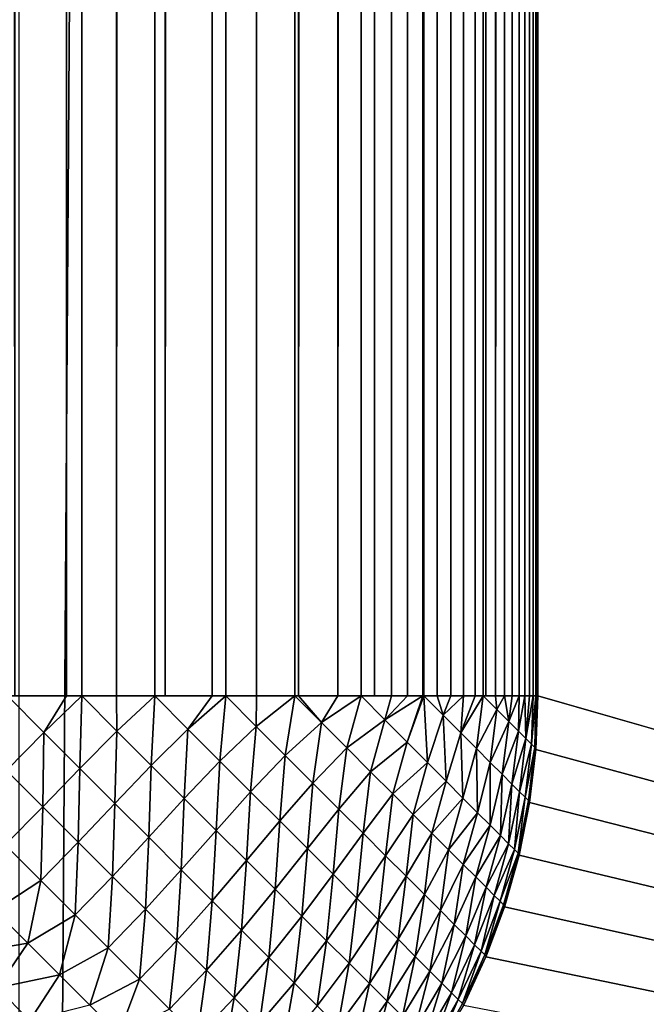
# Model space of a CAD drawing. Extents: x -302 to 302, y -900 to 900.
# Tile 347 of 656: x 243.75 to 245.87, y -877.74 to -874.42. Entities that reach past the tile are written whole.
import ezdxf

# ---------------------------------------------------------------- set-up
doc = ezdxf.new("R2010")
doc.units = 0
doc.header["$LTSCALE"] = 81.481481
for name, color, linetype in [('117', 7, 'CONTINUOUS'), ('183', 7, 'CONTINUOUS'), ('277', 7, 'CONTINUOUS'), ('295', 7, 'CONTINUOUS'), ('301', 7, 'CONTINUOUS'), ('308', 7, 'CONTINUOUS')]:
    doc.layers.add(name, color=color, linetype=linetype)

msp = doc.modelspace()

# ---------------------------------------------------------------- linework, layer by layer
at = {"layer": '117', "color": 7, "linetype": 'CONTINUOUS'}
for points in [[(257, 880), (257, -880), (245.5, 876.7), (257, 880)], [(245.5, 876.7), (257, -880), (245.5, -876.7), (245.5, 876.7)], [(245.5, -876.7), (257, -880), (245.4929, -876.8805), (245.5, -876.7)], [(245.4929, -876.8805), (257, -880), (245.4717, -877.0598), (245.4929, -876.8805)], [(245.4717, -877.0598), (257, -880), (245.4365, -877.2369), (245.4717, -877.0598)], [(245.4365, -877.2369), (257, -880), (245.3874, -877.4107), (245.4365, -877.2369)], [(245.3874, -877.4107), (257, -880), (245.3249, -877.5802), (245.3874, -877.4107)], [(245.3249, -877.5802), (257, -880), (245.2493, -877.7442), (245.3249, -877.5802)]]:
    msp.add_3dface(points, dxfattribs=at)
at = {"layer": '183', "color": 7, "linetype": 'CONTINUOUS'}
for points in [[(243.75, -900, 1.9), (249.75, -900, 1.9), (249.75, 0, 1.9), (243.75, -900, 1.9)], [(243.75, 0, 1.9), (243.75, -900, 1.9), (249.75, 0, 1.9), (243.75, 0, 1.9)]]:
    msp.add_3dface(points, dxfattribs=at)
at = {"layer": '277', "color": 7, "linetype": 'CONTINUOUS'}
for points in [[(245.5, 876.7), (245.5, -876.7), (245.5, 876.7, -22.7), (245.5, 876.7)], [(245.5, 876.7, -22.7), (245.5, -876.7), (245.5, 0, -22.7), (245.5, 876.7, -22.7)], [(245.5, 0, -22.7), (245.5, -876.7), (245.5, -876.7, -22.7), (245.5, 0, -22.7)]]:
    msp.add_3dface(points, dxfattribs=at)
at = {"layer": '295', "color": 7, "linetype": 'CONTINUOUS'}
for points in [[(245.5, -876.7), (245.4929, -876.8805), (245.5, -876.7, -22.7), (245.5, -876.7)], [(245.5, -876.7, -22.7), (245.4929, -876.8805), (245.4932, -876.8772, -22.7), (245.5, -876.7, -22.7)], [(245.4929, -876.8805), (245.4717, -877.0598), (245.4929, -876.8805, -22.7), (245.4929, -876.8805)], [(245.4929, -876.8805, -22.7), (245.4717, -877.0598), (245.4722, -877.0568, -22.7), (245.4929, -876.8805, -22.7)], [(245.4932, -876.8772, -22.7), (245.4929, -876.8805), (245.4929, -876.8805, -22.7), (245.4932, -876.8772, -22.7)], [(245.4717, -877.0598), (245.4365, -877.2369), (245.4717, -877.0598, -22.7), (245.4717, -877.0598)], [(245.4717, -877.0598, -22.7), (245.4365, -877.2369), (245.4371, -877.2341, -22.7), (245.4717, -877.0598, -22.7)], [(245.4722, -877.0568, -22.7), (245.4717, -877.0598), (245.4717, -877.0598, -22.7), (245.4722, -877.0568, -22.7)], [(245.4365, -877.2369), (245.3874, -877.4107), (245.4365, -877.2369, -22.7), (245.4365, -877.2369)], [(245.4365, -877.2369, -22.7), (245.3874, -877.4107), (245.3883, -877.4082, -22.7), (245.4365, -877.2369, -22.7)], [(245.4371, -877.2341, -22.7), (245.4365, -877.2369), (245.4365, -877.2369, -22.7), (245.4371, -877.2341, -22.7)], [(245.3874, -877.4107), (245.3249, -877.5802), (245.3874, -877.4107, -22.7), (245.3874, -877.4107)], [(245.3874, -877.4107, -22.7), (245.3249, -877.5802), (245.3259, -877.5778, -22.7), (245.3874, -877.4107, -22.7)], [(245.3883, -877.4082, -22.7), (245.3874, -877.4107), (245.3874, -877.4107, -22.7), (245.3883, -877.4082, -22.7)], [(245.3249, -877.5802), (245.2493, -877.7442), (245.3249, -877.5802, -22.7), (245.3249, -877.5802)], [(245.3249, -877.5802, -22.7), (245.2493, -877.7442), (245.2504, -877.7421, -22.7), (245.3249, -877.5802, -22.7)], [(245.3259, -877.5778, -22.7), (245.3249, -877.5802), (245.3249, -877.5802, -22.7), (245.3259, -877.5778, -22.7)]]:
    msp.add_3dface(points, dxfattribs=at)
at = {"layer": '301', "color": 7, "linetype": 'CONTINUOUS'}
for points in [[(243.7369, -876.7, -24.9365), (243.2, 0, -25), (243.9107, 876.7, -24.8874), (243.7369, -876.7, -24.9365)], [(243.9107, -876.7, -24.8874), (243.7369, -876.7, -24.9365), (243.9107, 876.7, -24.8874), (243.9107, -876.7, -24.8874)], [(243.9626, -876.7, -24.8699), (243.9107, -876.7, -24.8874), (243.9581, 876.7, -24.8715), (243.9626, -876.7, -24.8699)], [(243.9107, -876.7, -24.8874), (243.9107, 876.7, -24.8874), (243.9581, 876.7, -24.8715), (243.9107, -876.7, -24.8874)], [(243.9626, -876.7, -24.8699), (243.9581, 876.7, -24.8715), (244.0802, 876.7, -24.8249), (243.9626, -876.7, -24.8699)], [(244.0802, -876.7, -24.8249), (243.9626, -876.7, -24.8699), (244.0802, 876.7, -24.8249), (244.0802, -876.7, -24.8249)], [(244.2086, -876.7, -24.7671), (244.0802, -876.7, -24.8249), (244.2042, 876.7, -24.7692), (244.2086, -876.7, -24.7671)], [(244.0802, -876.7, -24.8249), (244.0802, 876.7, -24.8249), (244.2042, 876.7, -24.7692), (244.0802, -876.7, -24.8249)], [(244.2086, -876.7, -24.7671), (244.2042, 876.7, -24.7692), (244.2442, 876.7, -24.7493), (244.2086, -876.7, -24.7671)], [(244.2442, -876.7, -24.7493), (244.2086, -876.7, -24.7671), (244.2442, 876.7, -24.7493), (244.2442, -876.7, -24.7493)], [(244.4017, -876.7, -24.6611), (244.2442, -876.7, -24.7493), (244.4017, 876.7, -24.6611), (244.4017, -876.7, -24.6611)], [(244.2442, -876.7, -24.7493), (244.2442, 876.7, -24.7493), (244.4017, 876.7, -24.6611), (244.2442, -876.7, -24.7493)], [(244.4485, -876.7, -24.6316), (244.4017, -876.7, -24.6611), (244.4443, 876.7, -24.6344), (244.4485, -876.7, -24.6316)], [(244.4017, -876.7, -24.6611), (244.4017, 876.7, -24.6611), (244.4443, 876.7, -24.6344), (244.4017, -876.7, -24.6611)], [(244.4485, -876.7, -24.6316), (244.4443, 876.7, -24.6344), (244.5519, 876.7, -24.5607), (244.4485, -876.7, -24.6316)], [(244.5519, -876.7, -24.5607), (244.4485, -876.7, -24.6316), (244.5519, 876.7, -24.5607), (244.5519, -876.7, -24.5607)], [(244.6803, -876.7, -24.4603), (244.5519, -876.7, -24.5607), (244.6763, 876.7, -24.4637), (244.6803, -876.7, -24.4603)], [(244.5519, -876.7, -24.5607), (244.5519, 876.7, -24.5607), (244.6763, 876.7, -24.4637), (244.5519, -876.7, -24.5607)], [(244.6803, -876.7, -24.4603), (244.6763, 876.7, -24.4637), (244.6937, 876.7, -24.4489), (244.6803, -876.7, -24.4603)], [(244.6937, -876.7, -24.4489), (244.6803, -876.7, -24.4603), (244.6937, 876.7, -24.4489), (244.6937, -876.7, -24.4489)], [(244.8263, -876.7, -24.3263), (244.6937, -876.7, -24.4489), (244.8263, 876.7, -24.3263), (244.8263, -876.7, -24.3263)], [(244.6937, -876.7, -24.4489), (244.6937, 876.7, -24.4489), (244.8263, 876.7, -24.3263), (244.6937, -876.7, -24.4489)], [(244.9039, -876.7, -24.245), (244.8263, -876.7, -24.3263), (244.9, 876.7, -24.2492), (244.9039, -876.7, -24.245)], [(244.8263, -876.7, -24.3263), (244.8263, 876.7, -24.3263), (244.9, 876.7, -24.2492), (244.8263, -876.7, -24.3263)], [(244.9039, -876.7, -24.245), (244.9, 876.7, -24.2492), (244.9489, 876.7, -24.1937), (244.9039, -876.7, -24.245)], [(244.9489, -876.7, -24.1937), (244.9039, -876.7, -24.245), (244.9489, 876.7, -24.1937), (244.9489, -876.7, -24.1937)], [(245.0062, -876.7, -24.1239), (244.9489, -876.7, -24.1937), (245.0062, 876.7, -24.1239), (245.0062, -876.7, -24.1239)], [(244.9489, -876.7, -24.1937), (244.9489, 876.7, -24.1937), (245.0062, 876.7, -24.1239), (244.9489, -876.7, -24.1937)], [(245.0607, -876.7, -24.0519), (245.0062, -876.7, -24.1239), (245.0607, 876.7, -24.0519), (245.0607, -876.7, -24.0519)], [(245.0062, -876.7, -24.1239), (245.0062, 876.7, -24.1239), (245.0607, 876.7, -24.0519), (245.0062, -876.7, -24.1239)], [(245.1124, -876.7, -23.9778), (245.0607, -876.7, -24.0519), (245.1124, 876.7, -23.9778), (245.1124, -876.7, -23.9778)], [(245.0607, -876.7, -24.0519), (245.0607, 876.7, -24.0519), (245.1124, 876.7, -23.9778), (245.0607, -876.7, -24.0519)], [(245.1155, -876.7, -23.9732), (245.1124, -876.7, -23.9778), (245.1611, 876.7, -23.9017), (245.1155, -876.7, -23.9732)], [(245.1124, -876.7, -23.9778), (245.1124, 876.7, -23.9778), (245.1611, 876.7, -23.9017), (245.1124, -876.7, -23.9778)], [(245.1611, -876.7, -23.9017), (245.1155, -876.7, -23.9732), (245.1611, 876.7, -23.9017), (245.1611, -876.7, -23.9017)], [(245.2067, -876.7, -23.8238), (245.1611, -876.7, -23.9017), (245.2067, 876.7, -23.8238), (245.2067, -876.7, -23.8238)], [(245.1611, -876.7, -23.9017), (245.1611, 876.7, -23.9017), (245.2067, 876.7, -23.8238), (245.1611, -876.7, -23.9017)], [(245.2493, -876.7, -23.7442), (245.2067, -876.7, -23.8238), (245.2493, 876.7, -23.7442), (245.2493, -876.7, -23.7442)], [(245.2067, -876.7, -23.8238), (245.2067, 876.7, -23.8238), (245.2493, 876.7, -23.7442), (245.2067, -876.7, -23.8238)], [(245.2887, -876.7, -23.6629), (245.2493, -876.7, -23.7442), (245.2887, 876.7, -23.6629), (245.2887, -876.7, -23.6629)], [(245.2493, -876.7, -23.7442), (245.2493, 876.7, -23.7442), (245.2887, 876.7, -23.6629), (245.2493, -876.7, -23.7442)], [(245.3162, -876.7, -23.6009), (245.2887, -876.7, -23.6629), (245.3128, 876.7, -23.609), (245.3162, -876.7, -23.6009)], [(245.2887, -876.7, -23.6629), (245.2887, 876.7, -23.6629), (245.3128, 876.7, -23.609), (245.2887, -876.7, -23.6629)], [(245.3162, -876.7, -23.6009), (245.3128, 876.7, -23.609), (245.3249, 876.7, -23.5802), (245.3162, -876.7, -23.6009)], [(245.3249, -876.7, -23.5802), (245.3162, -876.7, -23.6009), (245.3249, 876.7, -23.5802), (245.3249, -876.7, -23.5802)], [(245.3578, -876.7, -23.4961), (245.3249, -876.7, -23.5802), (245.3578, 876.7, -23.4961), (245.3578, -876.7, -23.4961)], [(245.3249, -876.7, -23.5802), (245.3249, 876.7, -23.5802), (245.3578, 876.7, -23.4961), (245.3249, -876.7, -23.5802)], [(245.3874, -876.7, -23.4107), (245.3578, -876.7, -23.4961), (245.3874, 876.7, -23.4107), (245.3874, -876.7, -23.4107)], [(245.3578, -876.7, -23.4961), (245.3578, 876.7, -23.4961), (245.3874, 876.7, -23.4107), (245.3578, -876.7, -23.4961)], [(245.4136, -876.7, -23.3243), (245.3874, -876.7, -23.4107), (245.4136, 876.7, -23.3243), (245.4136, -876.7, -23.3243)], [(245.3874, -876.7, -23.4107), (245.3874, 876.7, -23.4107), (245.4136, 876.7, -23.3243), (245.3874, -876.7, -23.4107)], [(245.4136, -876.7, -23.3243), (245.4136, 876.7, -23.3243), (245.5, 0, -22.7), (245.4136, -876.7, -23.3243)], [(245.4365, -876.7, -23.2369), (245.4136, -876.7, -23.3243), (245.5, 0, -22.7), (245.4365, -876.7, -23.2369)], [(245.4558, -876.7, -23.1487), (245.4365, -876.7, -23.2369), (245.5, 0, -22.7), (245.4558, -876.7, -23.1487)], [(245.4717, -876.7, -23.0598), (245.4558, -876.7, -23.1487), (245.5, 0, -22.7), (245.4717, -876.7, -23.0598)], [(245.4841, -876.7, -22.9703), (245.4717, -876.7, -23.0598), (245.5, 0, -22.7), (245.4841, -876.7, -22.9703)], [(245.4929, -876.7, -22.8805), (245.4841, -876.7, -22.9703), (245.5, 0, -22.7), (245.4929, -876.7, -22.8805)], [(245.4982, -876.7, -22.7903), (245.4929, -876.7, -22.8805), (245.5, 0, -22.7), (245.4982, -876.7, -22.7903)], [(245.5, 0, -22.7), (245.5, -876.7, -22.7), (245.4982, -876.7, -22.7903), (245.5, 0, -22.7)]]:
    msp.add_3dface(points, dxfattribs=at)
at = {"layer": '308', "color": 7, "linetype": 'CONTINUOUS'}
for points in [[(243.7117, -876.7, -24.9424), (243.8351, -876.8235, -24.9071), (243.7089, -876.9512, -24.9289), (243.7117, -876.7, -24.9424)], [(243.7369, -876.7, -24.9365), (243.9107, -876.7, -24.8874), (243.7117, -876.7, -24.9424), (243.7369, -876.7, -24.9365)], [(243.7117, -876.7, -24.9424), (243.9107, -876.7, -24.8874), (243.8351, -876.8235, -24.9071), (243.7117, -876.7, -24.9424)], [(243.9107, -876.7, -24.8874), (243.9626, -876.7, -24.8699), (243.8351, -876.8235, -24.9071), (243.9107, -876.7, -24.8874)], [(243.8351, -876.8235, -24.9071), (243.9626, -876.7, -24.8699), (243.9561, -876.9445, -24.8584), (243.8351, -876.8235, -24.9071)], [(243.9626, -876.7, -24.8699), (244.0812, -876.8189, -24.8212), (243.9561, -876.9445, -24.8584), (243.9626, -876.7, -24.8699)], [(243.9626, -876.7, -24.8699), (244.0802, -876.7, -24.8249), (244.0812, -876.8189, -24.8212), (243.9626, -876.7, -24.8699)], [(244.0802, -876.7, -24.8249), (244.2086, -876.7, -24.7671), (244.0812, -876.8189, -24.8212), (244.0802, -876.7, -24.8249)], [(244.0812, -876.8189, -24.8212), (244.2086, -876.7, -24.7671), (244.1966, -876.9343, -24.7596), (244.0812, -876.8189, -24.8212)], [(244.2086, -876.7, -24.7671), (244.3202, -876.8119, -24.7056), (244.1966, -876.9343, -24.7596), (244.2086, -876.7, -24.7671)], [(244.2442, -876.7, -24.7493), (244.4017, -876.7, -24.6611), (244.2086, -876.7, -24.7671), (244.2442, -876.7, -24.7493)], [(244.2086, -876.7, -24.7671), (244.4017, -876.7, -24.6611), (244.3202, -876.8119, -24.7056), (244.2086, -876.7, -24.7671)], [(244.4017, -876.7, -24.6611), (244.4485, -876.7, -24.6316), (244.3202, -876.8119, -24.7056), (244.4017, -876.7, -24.6611)], [(244.3202, -876.8119, -24.7056), (244.4485, -876.7, -24.6316), (244.428, -876.9197, -24.6323), (244.3202, -876.8119, -24.7056)], [(244.4485, -876.7, -24.6316), (244.5508, -876.8027, -24.5587), (244.428, -876.9197, -24.6323), (244.4485, -876.7, -24.6316)], [(244.4485, -876.7, -24.6316), (244.5519, -876.7, -24.5607), (244.5508, -876.8027, -24.5587), (244.4485, -876.7, -24.6316)], [(244.5519, -876.7, -24.5607), (244.6803, -876.7, -24.4603), (244.5508, -876.8027, -24.5587), (244.5519, -876.7, -24.5607)], [(244.5508, -876.8027, -24.5587), (244.6803, -876.7, -24.4603), (244.6486, -876.9006, -24.4752), (244.5508, -876.8027, -24.5587)], [(244.6803, -876.7, -24.4603), (244.7703, -876.7902, -24.3781), (244.6486, -876.9006, -24.4752), (244.6803, -876.7, -24.4603)], [(244.6803, -876.7, -24.4603), (244.6937, -876.7, -24.4489), (244.7703, -876.7902, -24.3781), (244.6803, -876.7, -24.4603)], [(244.6937, -876.7, -24.4489), (244.8263, -876.7, -24.3263), (244.7703, -876.7902, -24.3781), (244.6937, -876.7, -24.4489)], [(244.8263, -876.7, -24.3263), (244.9039, -876.7, -24.245), (244.7703, -876.7902, -24.3781), (244.8263, -876.7, -24.3263)], [(244.7703, -876.7902, -24.3781), (244.9039, -876.7, -24.245), (244.8556, -876.8755, -24.2869), (244.7703, -876.7902, -24.3781)], [(244.9039, -876.7, -24.245), (244.9842, -876.7812, -24.1491), (244.8556, -876.8755, -24.2869), (244.9039, -876.7, -24.245)], [(244.9489, -876.7, -24.1937), (245.0062, -876.7, -24.1239), (244.9039, -876.7, -24.245), (244.9489, -876.7, -24.1937)], [(244.9039, -876.7, -24.245), (245.0062, -876.7, -24.1239), (244.9842, -876.7812, -24.1491), (244.9039, -876.7, -24.245)], [(245.0607, -876.7, -24.0519), (245.1124, -876.7, -23.9778), (244.9842, -876.7812, -24.1491), (245.0607, -876.7, -24.0519)], [(244.9842, -876.7812, -24.1491), (245.1124, -876.7, -23.9778), (245.059, -876.856, -24.0452), (244.9842, -876.7812, -24.1491)], [(245.0062, -876.7, -24.1239), (245.0607, -876.7, -24.0519), (244.9842, -876.7812, -24.1491), (245.0062, -876.7, -24.1239)], [(245.1124, -876.7, -23.9778), (245.1155, -876.7, -23.9732), (245.059, -876.856, -24.0452), (245.1124, -876.7, -23.9778)], [(245.059, -876.856, -24.0452), (245.1155, -876.7, -23.9732), (245.1281, -876.925, -23.9337), (245.059, -876.856, -24.0452)], [(245.1155, -876.7, -23.9732), (245.1611, -876.7, -23.9017), (245.1806, -876.7652, -23.8675), (245.1155, -876.7, -23.9732)], [(245.1155, -876.7, -23.9732), (245.1806, -876.7652, -23.8675), (245.1281, -876.925, -23.9337), (245.1155, -876.7, -23.9732)], [(245.1611, -876.7, -23.9017), (245.2067, -876.7, -23.8238), (245.1806, -876.7652, -23.8675), (245.1611, -876.7, -23.9017)], [(245.2067, -876.7, -23.8238), (245.2493, -876.7, -23.7442), (245.1806, -876.7652, -23.8675), (245.2067, -876.7, -23.8238)], [(245.1806, -876.7652, -23.8675), (245.2493, -876.7, -23.7442), (245.2399, -876.8245, -23.7551), (245.1806, -876.7652, -23.8675)], [(245.2887, -876.7, -23.6629), (245.3162, -876.7, -23.6009), (245.2399, -876.8245, -23.7551), (245.2887, -876.7, -23.6629)], [(245.2399, -876.8245, -23.7551), (245.3162, -876.7, -23.6009), (245.2931, -876.8777, -23.6367), (245.2399, -876.8245, -23.7551)], [(245.2493, -876.7, -23.7442), (245.2887, -876.7, -23.6629), (245.2399, -876.8245, -23.7551), (245.2493, -876.7, -23.7442)], [(245.3162, -876.7, -23.6009), (245.3623, -876.7464, -23.4824), (245.2931, -876.8777, -23.6367), (245.3162, -876.7, -23.6009)], [(245.3249, -876.7, -23.5802), (245.3578, -876.7, -23.4961), (245.3162, -876.7, -23.6009), (245.3249, -876.7, -23.5802)], [(245.3162, -876.7, -23.6009), (245.3578, -876.7, -23.4961), (245.3623, -876.7464, -23.4824), (245.3162, -876.7, -23.6009)], [(245.3578, -876.7, -23.4961), (245.3874, -876.7, -23.4107), (245.3623, -876.7464, -23.4824), (245.3578, -876.7, -23.4961)], [(245.3623, -876.7464, -23.4824), (245.3874, -876.7, -23.4107), (245.4018, -876.7859, -23.3593), (245.3623, -876.7464, -23.4824)], [(245.3874, -876.7, -23.4107), (245.4136, -876.7, -23.3243), (245.4018, -876.7859, -23.3593), (245.3874, -876.7, -23.4107)], [(245.4136, -876.7, -23.3243), (245.4365, -876.7, -23.2369), (245.4018, -876.7859, -23.3593), (245.4136, -876.7, -23.3243)], [(245.4018, -876.7859, -23.3593), (245.4365, -876.7, -23.2369), (245.4344, -876.8185, -23.2322), (245.4018, -876.7859, -23.3593)], [(245.4365, -876.7, -23.2369), (245.4558, -876.7, -23.1487), (245.4344, -876.8185, -23.2322), (245.4365, -876.7, -23.2369)], [(245.4344, -876.8185, -23.2322), (245.4558, -876.7, -23.1487), (245.46, -876.8441, -23.102), (245.4344, -876.8185, -23.2322)], [(245.4558, -876.7, -23.1487), (245.4717, -876.7, -23.0598), (245.46, -876.8441, -23.102), (245.4558, -876.7, -23.1487)], [(245.4717, -876.7, -23.0598), (245.4841, -876.7, -22.9703), (245.46, -876.8441, -23.102), (245.4717, -876.7, -23.0598)], [(245.46, -876.8441, -23.102), (245.4841, -876.7, -22.9703), (245.4784, -876.8624, -22.9693), (245.46, -876.8441, -23.102)], [(245.4841, -876.7, -22.9703), (245.4929, -876.7, -22.8805), (245.4784, -876.8624, -22.9693), (245.4841, -876.7, -22.9703)], [(245.4784, -876.8624, -22.9693), (245.4929, -876.7, -22.8805), (245.4895, -876.8735, -22.8351), (245.4784, -876.8624, -22.9693)], [(245.5, -876.7, -22.7), (245.4932, -876.8772, -22.7), (245.4895, -876.8735, -22.8351), (245.5, -876.7, -22.7)], [(245.4982, -876.7, -22.7903), (245.5, -876.7, -22.7), (245.4895, -876.8735, -22.8351), (245.4982, -876.7, -22.7903)], [(245.4929, -876.7, -22.8805), (245.4982, -876.7, -22.7903), (245.4895, -876.8735, -22.8351), (245.4929, -876.7, -22.8805)], [(245.1281, -876.925, -23.9337), (245.1806, -876.7652, -23.8675), (245.1909, -876.9879, -23.8151), (245.1281, -876.925, -23.9337)], [(245.1806, -876.7652, -23.8675), (245.2399, -876.8245, -23.7551), (245.1909, -876.9879, -23.8151), (245.1806, -876.7652, -23.8675)], [(245.2931, -876.8777, -23.6367), (245.3623, -876.7464, -23.4824), (245.3398, -876.9244, -23.513), (245.2931, -876.8777, -23.6367)], [(245.3623, -876.7464, -23.4824), (245.4018, -876.7859, -23.3593), (245.3398, -876.9244, -23.513), (245.3623, -876.7464, -23.4824)], [(244.6486, -876.9006, -24.4752), (244.7703, -876.7902, -24.3781), (244.7417, -876.9937, -24.3813), (244.6486, -876.9006, -24.4752)], [(244.7703, -876.7902, -24.3781), (244.8556, -876.8755, -24.2869), (244.7417, -876.9937, -24.3813), (244.7703, -876.7902, -24.3781)], [(244.8556, -876.8755, -24.2869), (244.9842, -876.7812, -24.1491), (244.9359, -876.9558, -24.187), (244.8556, -876.8755, -24.2869)], [(244.9842, -876.7812, -24.1491), (245.059, -876.856, -24.0452), (244.9359, -876.9558, -24.187), (244.9842, -876.7812, -24.1491)], [(245.3398, -876.9244, -23.513), (245.4018, -876.7859, -23.3593), (245.3797, -876.9643, -23.3847), (245.3398, -876.9244, -23.513)], [(245.4018, -876.7859, -23.3593), (245.4344, -876.8185, -23.2322), (245.3797, -876.9643, -23.3847), (245.4018, -876.7859, -23.3593)], [(243.7089, -876.9512, -24.9289), (243.8351, -876.8235, -24.9071), (243.8313, -877.0736, -24.8799), (243.7089, -876.9512, -24.9289)], [(243.8351, -876.8235, -24.9071), (243.9561, -876.9445, -24.8584), (243.8313, -877.0736, -24.8799), (243.8351, -876.8235, -24.9071)], [(243.9561, -876.9445, -24.8584), (244.0812, -876.8189, -24.8212), (244.0741, -877.0625, -24.7963), (243.9561, -876.9445, -24.8584)], [(244.0812, -876.8189, -24.8212), (244.1966, -876.9343, -24.7596), (244.0741, -877.0625, -24.7963), (244.0812, -876.8189, -24.8212)], [(244.1966, -876.9343, -24.7596), (244.3202, -876.8119, -24.7056), (244.3083, -877.046, -24.6854), (244.1966, -876.9343, -24.7596)], [(244.3202, -876.8119, -24.7056), (244.428, -876.9197, -24.6323), (244.3083, -877.046, -24.6854), (244.3202, -876.8119, -24.7056)], [(244.428, -876.9197, -24.6323), (244.5508, -876.8027, -24.5587), (244.5315, -877.0232, -24.5473), (244.428, -876.9197, -24.6323)], [(244.5508, -876.8027, -24.5587), (244.6486, -876.9006, -24.4752), (244.5315, -877.0232, -24.5473), (244.5508, -876.8027, -24.5587)], [(245.1909, -876.9879, -23.8151), (245.2399, -876.8245, -23.7551), (245.2473, -877.0443, -23.6901), (245.1909, -876.9879, -23.8151)], [(245.2399, -876.8245, -23.7551), (245.2931, -876.8777, -23.6367), (245.2473, -877.0443, -23.6901), (245.2399, -876.8245, -23.7551)], [(245.3797, -876.9643, -23.3847), (245.4344, -876.8185, -23.2322), (245.4128, -876.9974, -23.2525), (245.3797, -876.9643, -23.3847)], [(245.4344, -876.8185, -23.2322), (245.46, -876.8441, -23.102), (245.4128, -876.9974, -23.2525), (245.4344, -876.8185, -23.2322)], [(244.9359, -876.9558, -24.187), (245.059, -876.856, -24.0452), (245.0108, -877.0307, -24.079), (244.9359, -876.9558, -24.187)], [(245.059, -876.856, -24.0452), (245.1281, -876.925, -23.9337), (245.0108, -877.0307, -24.079), (245.059, -876.856, -24.0452)], [(245.4128, -876.9974, -23.2525), (245.46, -876.8441, -23.102), (245.4386, -877.0232, -23.1172), (245.4128, -876.9974, -23.2525)], [(245.46, -876.8441, -23.102), (245.4784, -876.8624, -22.9693), (245.4386, -877.0232, -23.1172), (245.46, -876.8441, -23.102)], [(245.4386, -877.0232, -23.1172), (245.4784, -876.8624, -22.9693), (245.4572, -877.0418, -22.9794), (245.4386, -877.0232, -23.1172)], [(245.4784, -876.8624, -22.9693), (245.4895, -876.8735, -22.8351), (245.4572, -877.0418, -22.9794), (245.4784, -876.8624, -22.9693)], [(244.7417, -876.9937, -24.3813), (244.8556, -876.8755, -24.2869), (244.8295, -877.0814, -24.2778), (244.7417, -876.9937, -24.3813)], [(244.8556, -876.8755, -24.2869), (244.9359, -876.9558, -24.187), (244.8295, -877.0814, -24.2778), (244.8556, -876.8755, -24.2869)], [(245.2473, -877.0443, -23.6901), (245.2931, -876.8777, -23.6367), (245.2968, -877.0938, -23.5594), (245.2473, -877.0443, -23.6901)], [(245.2931, -876.8777, -23.6367), (245.3398, -876.9244, -23.513), (245.2968, -877.0938, -23.5594), (245.2931, -876.8777, -23.6367)], [(245.4572, -877.0418, -22.9794), (245.4895, -876.8735, -22.8351), (245.4684, -877.053, -22.8401), (245.4572, -877.0418, -22.9794)], [(245.4895, -876.8735, -22.8351), (245.4932, -876.8772, -22.7), (245.4684, -877.053, -22.8401), (245.4895, -876.8735, -22.8351)], [(245.4932, -876.8772, -22.7), (245.4929, -876.8805, -22.7), (245.4684, -877.053, -22.8401), (245.4932, -876.8772, -22.7)], [(245.4929, -876.8805, -22.7), (245.4722, -877.0568, -22.7), (245.4684, -877.053, -22.8401), (245.4929, -876.8805, -22.7)], [(244.3083, -877.046, -24.6854), (244.428, -876.9197, -24.6323), (244.4156, -877.1533, -24.5992), (244.3083, -877.046, -24.6854)], [(244.428, -876.9197, -24.6323), (244.5315, -877.0232, -24.5473), (244.4156, -877.1533, -24.5992), (244.428, -876.9197, -24.6323)], [(244.5315, -877.0232, -24.5473), (244.6486, -876.9006, -24.4752), (244.63, -877.1217, -24.4513), (244.5315, -877.0232, -24.5473)], [(244.6486, -876.9006, -24.4752), (244.7417, -876.9937, -24.3813), (244.63, -877.1217, -24.4513), (244.6486, -876.9006, -24.4752)], [(245.0108, -877.0307, -24.079), (245.1281, -876.925, -23.9337), (245.0798, -877.0997, -23.9635), (245.0108, -877.0307, -24.079)], [(245.1281, -876.925, -23.9337), (245.1909, -876.9879, -23.8151), (245.0798, -877.0997, -23.9635), (245.1281, -876.925, -23.9337)], [(245.2968, -877.0938, -23.5594), (245.3398, -876.9244, -23.513), (245.3391, -877.1361, -23.4238), (245.2968, -877.0938, -23.5594)], [(245.3398, -876.9244, -23.513), (245.3797, -876.9643, -23.3847), (245.3391, -877.1361, -23.4238), (245.3398, -876.9244, -23.513)], [(243.7089, -876.9512, -24.9289), (243.8313, -877.0736, -24.8799), (243.7046, -877.2023, -24.887), (243.7089, -876.9512, -24.9289)], [(243.8313, -877.0736, -24.8799), (243.9561, -876.9445, -24.8584), (243.9506, -877.1929, -24.8175), (243.8313, -877.0736, -24.8799)], [(243.9561, -876.9445, -24.8584), (244.0741, -877.0625, -24.7963), (243.9506, -877.1929, -24.8175), (243.9561, -876.9445, -24.8584)], [(244.0741, -877.0625, -24.7963), (244.1966, -876.9343, -24.7596), (244.1882, -877.1766, -24.7214), (244.0741, -877.0625, -24.7963)], [(244.1966, -876.9343, -24.7596), (244.3083, -877.046, -24.6854), (244.1882, -877.1766, -24.7214), (244.1966, -876.9343, -24.7596)], [(244.8295, -877.0814, -24.2778), (244.9359, -876.9558, -24.187), (244.9114, -877.1633, -24.1651), (244.8295, -877.0814, -24.2778)], [(244.9359, -876.9558, -24.187), (245.0108, -877.0307, -24.079), (244.9114, -877.1633, -24.1651), (244.9359, -876.9558, -24.187)], [(245.3391, -877.1361, -23.4238), (245.3797, -876.9643, -23.3847), (245.3741, -877.1711, -23.2841), (245.3391, -877.1361, -23.4238)], [(245.3797, -876.9643, -23.3847), (245.4128, -876.9974, -23.2525), (245.3741, -877.1711, -23.2841), (245.3797, -876.9643, -23.3847)], [(244.63, -877.1217, -24.4513), (244.7417, -876.9937, -24.3813), (244.723, -877.2147, -24.3448), (244.63, -877.1217, -24.4513)], [(244.7417, -876.9937, -24.3813), (244.8295, -877.0814, -24.2778), (244.723, -877.2147, -24.3448), (244.7417, -876.9937, -24.3813)], [(245.0798, -877.0997, -23.9635), (245.1909, -876.9879, -23.8151), (245.1427, -877.1626, -23.8411), (245.0798, -877.0997, -23.9635)], [(245.1909, -876.9879, -23.8151), (245.2473, -877.0443, -23.6901), (245.1427, -877.1626, -23.8411), (245.1909, -876.9879, -23.8151)], [(245.3741, -877.1711, -23.2841), (245.4128, -876.9974, -23.2525), (245.4016, -877.1986, -23.141), (245.3741, -877.1711, -23.2841)], [(245.4128, -876.9974, -23.2525), (245.4386, -877.0232, -23.1172), (245.4016, -877.1986, -23.141), (245.4128, -876.9974, -23.2525)], [(244.4156, -877.1533, -24.5992), (244.5315, -877.0232, -24.5473), (244.5178, -877.2555, -24.5014), (244.4156, -877.1533, -24.5992)], [(244.5315, -877.0232, -24.5473), (244.63, -877.1217, -24.4513), (244.5178, -877.2555, -24.5014), (244.5315, -877.0232, -24.5473)], [(244.9114, -877.1633, -24.1651), (245.0108, -877.0307, -24.079), (244.987, -877.239, -24.0439), (244.9114, -877.1633, -24.1651)], [(245.0108, -877.0307, -24.079), (245.0798, -877.0997, -23.9635), (244.987, -877.239, -24.0439), (245.0108, -877.0307, -24.079)], [(245.4016, -877.1986, -23.141), (245.4386, -877.0232, -23.1172), (245.4213, -877.2183, -22.9954), (245.4016, -877.1986, -23.141)], [(245.4386, -877.0232, -23.1172), (245.4572, -877.0418, -22.9794), (245.4213, -877.2183, -22.9954), (245.4386, -877.0232, -23.1172)], [(243.9506, -877.1929, -24.8175), (244.0741, -877.0625, -24.7963), (244.0661, -877.3084, -24.742), (243.9506, -877.1929, -24.8175)], [(244.0741, -877.0625, -24.7963), (244.1882, -877.1766, -24.7214), (244.0661, -877.3084, -24.742), (244.0741, -877.0625, -24.7963)], [(244.1882, -877.1766, -24.7214), (244.3083, -877.046, -24.6854), (244.2979, -877.2863, -24.6341), (244.1882, -877.1766, -24.7214)], [(244.3083, -877.046, -24.6854), (244.4156, -877.1533, -24.5992), (244.2979, -877.2863, -24.6341), (244.3083, -877.046, -24.6854)], [(245.1427, -877.1626, -23.8411), (245.2473, -877.0443, -23.6901), (245.1989, -877.2188, -23.7125), (245.1427, -877.1626, -23.8411)], [(245.2473, -877.0443, -23.6901), (245.2968, -877.0938, -23.5594), (245.1989, -877.2188, -23.7125), (245.2473, -877.0443, -23.6901)], [(245.4213, -877.2183, -22.9954), (245.4572, -877.0418, -22.9794), (245.4332, -877.2301, -22.8481), (245.4213, -877.2183, -22.9954)], [(245.4572, -877.0418, -22.9794), (245.4684, -877.053, -22.8401), (245.4332, -877.2301, -22.8481), (245.4572, -877.0418, -22.9794)], [(245.4684, -877.053, -22.8401), (245.4722, -877.0568, -22.7), (245.4332, -877.2301, -22.8481), (245.4684, -877.053, -22.8401)], [(245.4722, -877.0568, -22.7), (245.4717, -877.0598, -22.7), (245.4332, -877.2301, -22.8481), (245.4722, -877.0568, -22.7)], [(245.4717, -877.0598, -22.7), (245.4371, -877.2341, -22.7), (245.4332, -877.2301, -22.8481), (245.4717, -877.0598, -22.7)], [(243.7046, -877.2023, -24.887), (243.8313, -877.0736, -24.8799), (243.8243, -877.322, -24.8245), (243.7046, -877.2023, -24.887)], [(243.8313, -877.0736, -24.8799), (243.9506, -877.1929, -24.8175), (243.8243, -877.322, -24.8245), (243.8313, -877.0736, -24.8799)], [(244.723, -877.2147, -24.3448), (244.8295, -877.0814, -24.2778), (244.8099, -877.3016, -24.2285), (244.723, -877.2147, -24.3448)], [(244.8295, -877.0814, -24.2778), (244.9114, -877.1633, -24.1651), (244.8099, -877.3016, -24.2285), (244.8295, -877.0814, -24.2778)], [(245.1989, -877.2188, -23.7125), (245.2968, -877.0938, -23.5594), (245.2483, -877.2682, -23.5783), (245.1989, -877.2188, -23.7125)], [(245.2968, -877.0938, -23.5594), (245.3391, -877.1361, -23.4238), (245.2483, -877.2682, -23.5783), (245.2968, -877.0938, -23.5594)], [(244.5178, -877.2555, -24.5014), (244.63, -877.1217, -24.4513), (244.6143, -877.352, -24.3926), (244.5178, -877.2555, -24.5014)], [(244.63, -877.1217, -24.4513), (244.723, -877.2147, -24.3448), (244.6143, -877.352, -24.3926), (244.63, -877.1217, -24.4513)], [(244.987, -877.239, -24.0439), (245.0798, -877.0997, -23.9635), (245.0559, -877.3079, -23.9149), (244.987, -877.239, -24.0439)], [(245.0798, -877.0997, -23.9635), (245.1427, -877.1626, -23.8411), (245.0559, -877.3079, -23.9149), (245.0798, -877.0997, -23.9635)], [(244.2979, -877.2863, -24.6341), (244.4156, -877.1533, -24.5992), (244.4024, -877.3908, -24.5349), (244.2979, -877.2863, -24.6341)], [(244.4156, -877.1533, -24.5992), (244.5178, -877.2555, -24.5014), (244.4024, -877.3908, -24.5349), (244.4156, -877.1533, -24.5992)], [(244.8099, -877.3016, -24.2285), (244.9114, -877.1633, -24.1651), (244.8902, -877.3819, -24.103), (244.8099, -877.3016, -24.2285)], [(244.9114, -877.1633, -24.1651), (244.987, -877.239, -24.0439), (244.8902, -877.3819, -24.103), (244.9114, -877.1633, -24.1651)], [(245.0559, -877.3079, -23.9149), (245.1427, -877.1626, -23.8411), (245.1177, -877.3696, -23.7789), (245.0559, -877.3079, -23.9149)], [(245.1427, -877.1626, -23.8411), (245.1989, -877.2188, -23.7125), (245.1177, -877.3696, -23.7789), (245.1427, -877.1626, -23.8411)], [(245.2483, -877.2682, -23.5783), (245.3391, -877.1361, -23.4238), (245.2906, -877.3105, -23.4394), (245.2483, -877.2682, -23.5783)], [(245.3391, -877.1361, -23.4238), (245.3741, -877.1711, -23.2841), (245.2906, -877.3105, -23.4394), (245.3391, -877.1361, -23.4238)], [(243.8243, -877.322, -24.8245), (243.9506, -877.1929, -24.8175), (243.9402, -877.4379, -24.7488), (243.8243, -877.322, -24.8245)], [(243.9506, -877.1929, -24.8175), (244.0661, -877.3084, -24.742), (243.9402, -877.4379, -24.7488), (243.9506, -877.1929, -24.8175)], [(244.0661, -877.3084, -24.742), (244.1882, -877.1766, -24.7214), (244.177, -877.4193, -24.654), (244.0661, -877.3084, -24.742)], [(244.1882, -877.1766, -24.7214), (244.2979, -877.2863, -24.6341), (244.177, -877.4193, -24.654), (244.1882, -877.1766, -24.7214)], [(245.2906, -877.3105, -23.4394), (245.3741, -877.1711, -23.2841), (245.3255, -877.3454, -23.2964), (245.2906, -877.3105, -23.4394)], [(245.3741, -877.1711, -23.2841), (245.4016, -877.1986, -23.141), (245.3255, -877.3454, -23.2964), (245.3741, -877.1711, -23.2841)], [(245.3255, -877.3454, -23.2964), (245.4016, -877.1986, -23.141), (245.3529, -877.3727, -23.1502), (245.3255, -877.3454, -23.2964)], [(245.4016, -877.1986, -23.141), (245.4213, -877.2183, -22.9954), (245.3529, -877.3727, -23.1502), (245.4016, -877.1986, -23.141)], [(243.7046, -877.2023, -24.887), (243.8243, -877.322, -24.8245), (243.6699, -877.4231, -24.8322), (243.7046, -877.2023, -24.887)], [(244.6143, -877.352, -24.3926), (244.723, -877.2147, -24.3448), (244.7044, -877.4421, -24.2735), (244.6143, -877.352, -24.3926)], [(244.723, -877.2147, -24.3448), (244.8099, -877.3016, -24.2285), (244.7044, -877.4421, -24.2735), (244.723, -877.2147, -24.3448)], [(245.1177, -877.3696, -23.7789), (245.1989, -877.2188, -23.7125), (245.172, -877.4239, -23.6367), (245.1177, -877.3696, -23.7789)], [(245.1989, -877.2188, -23.7125), (245.2483, -877.2682, -23.5783), (245.172, -877.4239, -23.6367), (245.1989, -877.2188, -23.7125)], [(245.3529, -877.3727, -23.1502), (245.4213, -877.2183, -22.9954), (245.3725, -877.3924, -23.0015), (245.3529, -877.3727, -23.1502)], [(245.4213, -877.2183, -22.9954), (245.4332, -877.2301, -22.8481), (245.3725, -877.3924, -23.0015), (245.4213, -877.2183, -22.9954)], [(245.3725, -877.3924, -23.0015), (245.4332, -877.2301, -22.8481), (245.3843, -877.4042, -22.8512), (245.3725, -877.3924, -23.0015)], [(245.4332, -877.2301, -22.8481), (245.4371, -877.2341, -22.7), (245.3843, -877.4042, -22.8512), (245.4332, -877.2301, -22.8481)], [(244.4024, -877.3908, -24.5349), (244.5178, -877.2555, -24.5014), (244.5011, -877.4895, -24.4245), (244.4024, -877.3908, -24.5349)], [(244.5178, -877.2555, -24.5014), (244.6143, -877.352, -24.3926), (244.5011, -877.4895, -24.4245), (244.5178, -877.2555, -24.5014)], [(244.8902, -877.3819, -24.103), (244.987, -877.239, -24.0439), (244.9633, -877.455, -23.9691), (244.8902, -877.3819, -24.103)], [(244.987, -877.239, -24.0439), (245.0559, -877.3079, -23.9149), (244.9633, -877.455, -23.9691), (244.987, -877.239, -24.0439)], [(245.4371, -877.2341, -22.7), (245.4365, -877.2369, -22.7), (245.3843, -877.4042, -22.8512), (245.4371, -877.2341, -22.7)], [(245.4365, -877.2369, -22.7), (245.3883, -877.4082, -22.7), (245.3843, -877.4042, -22.8512), (245.4365, -877.2369, -22.7)], [(244.177, -877.4193, -24.654), (244.2979, -877.2863, -24.6341), (244.2827, -877.525, -24.5539), (244.177, -877.4193, -24.654)], [(244.2979, -877.2863, -24.6341), (244.4024, -877.3908, -24.5349), (244.2827, -877.525, -24.5539), (244.2979, -877.2863, -24.6341)], [(245.172, -877.4239, -23.6367), (245.2483, -877.2682, -23.5783), (245.2184, -877.4704, -23.489), (245.172, -877.4239, -23.6367)], [(245.2483, -877.2682, -23.5783), (245.2906, -877.3105, -23.4394), (245.2184, -877.4704, -23.489), (245.2483, -877.2682, -23.5783)], [(243.6699, -877.4231, -24.8322), (243.8243, -877.322, -24.8245), (243.7807, -877.5339, -24.7634), (243.6699, -877.4231, -24.8322)], [(243.8243, -877.322, -24.8245), (243.9402, -877.4379, -24.7488), (243.7807, -877.5339, -24.7634), (243.8243, -877.322, -24.8245)], [(243.9402, -877.4379, -24.7488), (244.0661, -877.3084, -24.742), (244.0516, -877.5493, -24.6605), (243.9402, -877.4379, -24.7488)], [(244.0661, -877.3084, -24.742), (244.177, -877.4193, -24.654), (244.0516, -877.5493, -24.6605), (244.0661, -877.3084, -24.742)], [(244.7044, -877.4421, -24.2735), (244.8099, -877.3016, -24.2285), (244.7878, -877.5255, -24.1448), (244.7044, -877.4421, -24.2735)], [(244.8099, -877.3016, -24.2285), (244.8902, -877.3819, -24.103), (244.7878, -877.5255, -24.1448), (244.8099, -877.3016, -24.2285)], [(244.9633, -877.455, -23.9691), (245.0559, -877.3079, -23.9149), (245.0289, -877.5206, -23.8276), (244.9633, -877.455, -23.9691)], [(245.0559, -877.3079, -23.9149), (245.1177, -877.3696, -23.7789), (245.0289, -877.5206, -23.8276), (245.0559, -877.3079, -23.9149)], [(245.2184, -877.4704, -23.489), (245.2906, -877.3105, -23.4394), (245.2568, -877.5088, -23.3368), (245.2184, -877.4704, -23.489)], [(245.2906, -877.3105, -23.4394), (245.3255, -877.3454, -23.2964), (245.2568, -877.5088, -23.3368), (245.2906, -877.3105, -23.4394)], [(244.5011, -877.4895, -24.4245), (244.6143, -877.352, -24.3926), (244.5934, -877.5817, -24.3035), (244.5011, -877.4895, -24.4245)], [(244.6143, -877.352, -24.3926), (244.7044, -877.4421, -24.2735), (244.5934, -877.5817, -24.3035), (244.6143, -877.352, -24.3926)], [(245.2568, -877.5088, -23.3368), (245.3255, -877.3454, -23.2964), (245.2869, -877.5388, -23.1808), (245.2568, -877.5088, -23.3368)], [(245.3255, -877.3454, -23.2964), (245.3529, -877.3727, -23.1502), (245.2869, -877.5388, -23.1808), (245.3255, -877.3454, -23.2964)], [(244.2827, -877.525, -24.5539), (244.4024, -877.3908, -24.5349), (244.3826, -877.6248, -24.4425), (244.2827, -877.525, -24.5539)], [(244.4024, -877.3908, -24.5349), (244.5011, -877.4895, -24.4245), (244.3826, -877.6248, -24.4425), (244.4024, -877.3908, -24.5349)], [(244.7878, -877.5255, -24.1448), (244.8902, -877.3819, -24.103), (244.8638, -877.6015, -24.0073), (244.7878, -877.5255, -24.1448)], [(244.8902, -877.3819, -24.103), (244.9633, -877.455, -23.9691), (244.8638, -877.6015, -24.0073), (244.8902, -877.3819, -24.103)], [(245.0289, -877.5206, -23.8276), (245.1177, -877.3696, -23.7789), (245.0866, -877.5783, -23.6794), (245.0289, -877.5206, -23.8276)], [(245.1177, -877.3696, -23.7789), (245.172, -877.4239, -23.6367), (245.0866, -877.5783, -23.6794), (245.1177, -877.3696, -23.7789)], [(245.2869, -877.5388, -23.1808), (245.3529, -877.3727, -23.1502), (245.3085, -877.5605, -23.0221), (245.2869, -877.5388, -23.1808)], [(245.3529, -877.3727, -23.1502), (245.3725, -877.3924, -23.0015), (245.3085, -877.5605, -23.0221), (245.3529, -877.3727, -23.1502)], [(245.3085, -877.5605, -23.0221), (245.3725, -877.3924, -23.0015), (245.3215, -877.5735, -22.8615), (245.3085, -877.5605, -23.0221)], [(245.3725, -877.3924, -23.0015), (245.3843, -877.4042, -22.8512), (245.3215, -877.5735, -22.8615), (245.3725, -877.3924, -23.0015)], [(243.6699, -877.4231, -24.8322), (243.7807, -877.5339, -24.7634), (243.5631, -877.5702, -24.7979), (243.6699, -877.4231, -24.8322)], [(244.0516, -877.5493, -24.6605), (244.177, -877.4193, -24.654), (244.1577, -877.6554, -24.5602), (244.0516, -877.5493, -24.6605)], [(244.177, -877.4193, -24.654), (244.2827, -877.525, -24.5539), (244.1577, -877.6554, -24.5602), (244.177, -877.4193, -24.654)], [(245.0866, -877.5783, -23.6794), (245.172, -877.4239, -23.6367), (245.136, -877.6277, -23.5253), (245.0866, -877.5783, -23.6794)], [(245.172, -877.4239, -23.6367), (245.2184, -877.4704, -23.489), (245.136, -877.6277, -23.5253), (245.172, -877.4239, -23.6367)], [(245.3843, -877.4042, -22.8512), (245.3883, -877.4082, -22.7), (245.3215, -877.5735, -22.8615), (245.3843, -877.4042, -22.8512)], [(245.3883, -877.4082, -22.7), (245.3874, -877.4107, -22.7), (245.3215, -877.5735, -22.8615), (245.3883, -877.4082, -22.7)], [(245.3874, -877.4107, -22.7), (245.3259, -877.5778, -22.7), (245.3215, -877.5735, -22.8615), (245.3874, -877.4107, -22.7)], [(243.7807, -877.5339, -24.7634), (243.9402, -877.4379, -24.7488), (243.8875, -877.6407, -24.683), (243.7807, -877.5339, -24.7634)], [(243.9402, -877.4379, -24.7488), (244.0516, -877.5493, -24.6605), (243.8875, -877.6407, -24.683), (243.9402, -877.4379, -24.7488)], [(244.5934, -877.5817, -24.3035), (244.7044, -877.4421, -24.2735), (244.6786, -877.667, -24.1726), (244.5934, -877.5817, -24.3035)], [(244.7044, -877.4421, -24.2735), (244.7878, -877.5255, -24.1448), (244.6786, -877.667, -24.1726), (244.7044, -877.4421, -24.2735)], [(244.8638, -877.6015, -24.0073), (244.9633, -877.455, -23.9691), (244.932, -877.6697, -23.8619), (244.8638, -877.6015, -24.0073)], [(244.9633, -877.455, -23.9691), (245.0289, -877.5206, -23.8276), (244.932, -877.6697, -23.8619), (244.9633, -877.455, -23.9691)], [(244.3826, -877.6248, -24.4425), (244.5011, -877.4895, -24.4245), (244.4759, -877.7182, -24.3203), (244.3826, -877.6248, -24.4425)], [(244.5011, -877.4895, -24.4245), (244.5934, -877.5817, -24.3035), (244.4759, -877.7182, -24.3203), (244.5011, -877.4895, -24.4245)], [(245.136, -877.6277, -23.5253), (245.2184, -877.4704, -23.489), (245.1769, -877.6686, -23.3662), (245.136, -877.6277, -23.5253)], [(245.2184, -877.4704, -23.489), (245.2568, -877.5088, -23.3368), (245.1769, -877.6686, -23.3662), (245.2184, -877.4704, -23.489)], [(244.1577, -877.6554, -24.5602), (244.2827, -877.525, -24.5539), (244.2579, -877.7556, -24.4484), (244.1577, -877.6554, -24.5602)], [(244.2827, -877.525, -24.5539), (244.3826, -877.6248, -24.4425), (244.2579, -877.7556, -24.4484), (244.2827, -877.525, -24.5539)], [(244.6786, -877.667, -24.1726), (244.7878, -877.5255, -24.1448), (244.7564, -877.7448, -24.0327), (244.6786, -877.667, -24.1726)], [(244.7878, -877.5255, -24.1448), (244.8638, -877.6015, -24.0073), (244.7564, -877.7448, -24.0327), (244.7878, -877.5255, -24.1448)], [(244.932, -877.6697, -23.8619), (245.0289, -877.5206, -23.8276), (244.9919, -877.7296, -23.7094), (244.932, -877.6697, -23.8619)], [(245.0289, -877.5206, -23.8276), (245.0866, -877.5783, -23.6794), (244.9919, -877.7296, -23.7094), (245.0289, -877.5206, -23.8276)], [(245.1769, -877.6686, -23.3662), (245.2568, -877.5088, -23.3368), (245.2089, -877.7006, -23.2032), (245.1769, -877.6686, -23.3662)], [(245.2568, -877.5088, -23.3368), (245.2869, -877.5388, -23.1808), (245.2089, -877.7006, -23.2032), (245.2568, -877.5088, -23.3368)], [(243.5631, -877.5702, -24.7979), (243.7807, -877.5339, -24.7634), (243.6775, -877.6845, -24.7231), (243.5631, -877.5702, -24.7979)], [(243.7807, -877.5339, -24.7634), (243.8875, -877.6407, -24.683), (243.6775, -877.6845, -24.7231), (243.7807, -877.5339, -24.7634)], [(243.8875, -877.6407, -24.683), (244.0516, -877.5493, -24.6605), (243.9898, -877.7429, -24.5917), (243.8875, -877.6407, -24.683)], [(244.0516, -877.5493, -24.6605), (244.1577, -877.6554, -24.5602), (243.9898, -877.7429, -24.5917), (244.0516, -877.5493, -24.6605)], [(245.2089, -877.7006, -23.2032), (245.2869, -877.5388, -23.1808), (245.2319, -877.7236, -23.0371), (245.2089, -877.7006, -23.2032)], [(245.2869, -877.5388, -23.1808), (245.3085, -877.5605, -23.0221), (245.2319, -877.7236, -23.0371), (245.2869, -877.5388, -23.1808)], [(245.2319, -877.7236, -23.0371), (245.3085, -877.5605, -23.0221), (245.2458, -877.7375, -22.8691), (245.2319, -877.7236, -23.0371)], [(245.3085, -877.5605, -23.0221), (245.3215, -877.5735, -22.8615), (245.2458, -877.7375, -22.8691), (245.3085, -877.5605, -23.0221)], [(244.4759, -877.7182, -24.3203), (244.5934, -877.5817, -24.3035), (244.5622, -877.8045, -24.1881), (244.4759, -877.7182, -24.3203)], [(244.5934, -877.5817, -24.3035), (244.6786, -877.667, -24.1726), (244.5622, -877.8045, -24.1881), (244.5934, -877.5817, -24.3035)], [(244.9919, -877.7296, -23.7094), (245.0866, -877.5783, -23.6794), (245.0433, -877.781, -23.5507), (244.9919, -877.7296, -23.7094)], [(245.0866, -877.5783, -23.6794), (245.136, -877.6277, -23.5253), (245.0433, -877.781, -23.5507), (245.0866, -877.5783, -23.6794)], [(245.3215, -877.5735, -22.8615), (245.3259, -877.5778, -22.7), (245.2458, -877.7375, -22.8691), (245.3215, -877.5735, -22.8615)], [(245.3259, -877.5778, -22.7), (245.3249, -877.5802, -22.7), (245.2458, -877.7375, -22.8691), (245.3259, -877.5778, -22.7)], [(245.3249, -877.5802, -22.7), (245.2504, -877.7421, -22.7), (245.2458, -877.7375, -22.8691), (245.3249, -877.5802, -22.7)], [(244.2579, -877.7556, -24.4484), (244.3826, -877.6248, -24.4425), (244.3516, -877.8493, -24.3258), (244.2579, -877.7556, -24.4484)], [(244.3826, -877.6248, -24.4425), (244.4759, -877.7182, -24.3203), (244.3516, -877.8493, -24.3258), (244.3826, -877.6248, -24.4425)], [(244.7564, -877.7448, -24.0327), (244.8638, -877.6015, -24.0073), (244.8262, -877.8146, -23.8846), (244.7564, -877.7448, -24.0327)], [(244.8638, -877.6015, -24.0073), (244.932, -877.6697, -23.8619), (244.8262, -877.8146, -23.8846), (244.8638, -877.6015, -24.0073)], [(245.0433, -877.781, -23.5507), (245.136, -877.6277, -23.5253), (245.0858, -877.8234, -23.3869), (245.0433, -877.781, -23.5507)], [(245.136, -877.6277, -23.5253), (245.1769, -877.6686, -23.3662), (245.0858, -877.8234, -23.3869), (245.136, -877.6277, -23.5253)], [(243.6775, -877.6845, -24.7231), (243.8875, -877.6407, -24.683), (243.7873, -877.7944, -24.6358), (243.6775, -877.6845, -24.7231)], [(243.8875, -877.6407, -24.683), (243.9898, -877.7429, -24.5917), (243.7873, -877.7944, -24.6358), (243.8875, -877.6407, -24.683)], [(243.9898, -877.7429, -24.5917), (244.1577, -877.6554, -24.5602), (244.087, -877.8401, -24.4898), (243.9898, -877.7429, -24.5917)], [(244.1577, -877.6554, -24.5602), (244.2579, -877.7556, -24.4484), (244.087, -877.8401, -24.4898), (244.1577, -877.6554, -24.5602)], [(243.6775, -877.6845, -24.7231), (243.7873, -877.7944, -24.6358), (243.5467, -877.8045, -24.6874), (243.6775, -877.6845, -24.7231)], [(244.5622, -877.8045, -24.1881), (244.6786, -877.667, -24.1726), (244.6409, -877.8832, -24.0468), (244.5622, -877.8045, -24.1881)], [(244.6786, -877.667, -24.1726), (244.7564, -877.7448, -24.0327), (244.6409, -877.8832, -24.0468), (244.6786, -877.667, -24.1726)], [(244.8262, -877.8146, -23.8846), (244.932, -877.6697, -23.8619), (244.8876, -877.876, -23.7292), (244.8262, -877.8146, -23.8846)], [(244.932, -877.6697, -23.8619), (244.9919, -877.7296, -23.7094), (244.8876, -877.876, -23.7292), (244.932, -877.6697, -23.8619)], [(245.0858, -877.8234, -23.3869), (245.1769, -877.6686, -23.3662), (245.119, -877.8567, -23.2189), (245.0858, -877.8234, -23.3869)], [(245.1769, -877.6686, -23.3662), (245.2089, -877.7006, -23.2032), (245.119, -877.8567, -23.2189), (245.1769, -877.6686, -23.3662)], [(244.3516, -877.8493, -24.3258), (244.4759, -877.7182, -24.3203), (244.4382, -877.9359, -24.1932), (244.3516, -877.8493, -24.3258)], [(244.4759, -877.7182, -24.3203), (244.5622, -877.8045, -24.1881), (244.4382, -877.9359, -24.1932), (244.4759, -877.7182, -24.3203)], [(244.8876, -877.876, -23.7292), (244.9919, -877.7296, -23.7094), (244.9402, -877.9285, -23.5675), (244.8876, -877.876, -23.7292)], [(244.9919, -877.7296, -23.7094), (245.0433, -877.781, -23.5507), (244.9402, -877.9285, -23.5675), (244.9919, -877.7296, -23.7094)], [(245.119, -877.8567, -23.2189), (245.2089, -877.7006, -23.2032), (245.143, -877.8807, -23.0477), (245.119, -877.8567, -23.2189)], [(245.2089, -877.7006, -23.2032), (245.2319, -877.7236, -23.0371), (245.143, -877.8807, -23.0477), (245.2089, -877.7006, -23.2032)], [(245.143, -877.8807, -23.0477), (245.2319, -877.7236, -23.0371), (245.1574, -877.8951, -22.8744), (245.143, -877.8807, -23.0477)], [(245.2319, -877.7236, -23.0371), (245.2458, -877.7375, -22.8691), (245.1574, -877.8951, -22.8744), (245.2319, -877.7236, -23.0371)], [(245.2458, -877.7375, -22.8691), (245.2504, -877.7421, -22.7), (245.1574, -877.8951, -22.8744), (245.2458, -877.7375, -22.8691)]]:
    msp.add_3dface(points, dxfattribs=at)

doc.saveas('drawing.dxf')
